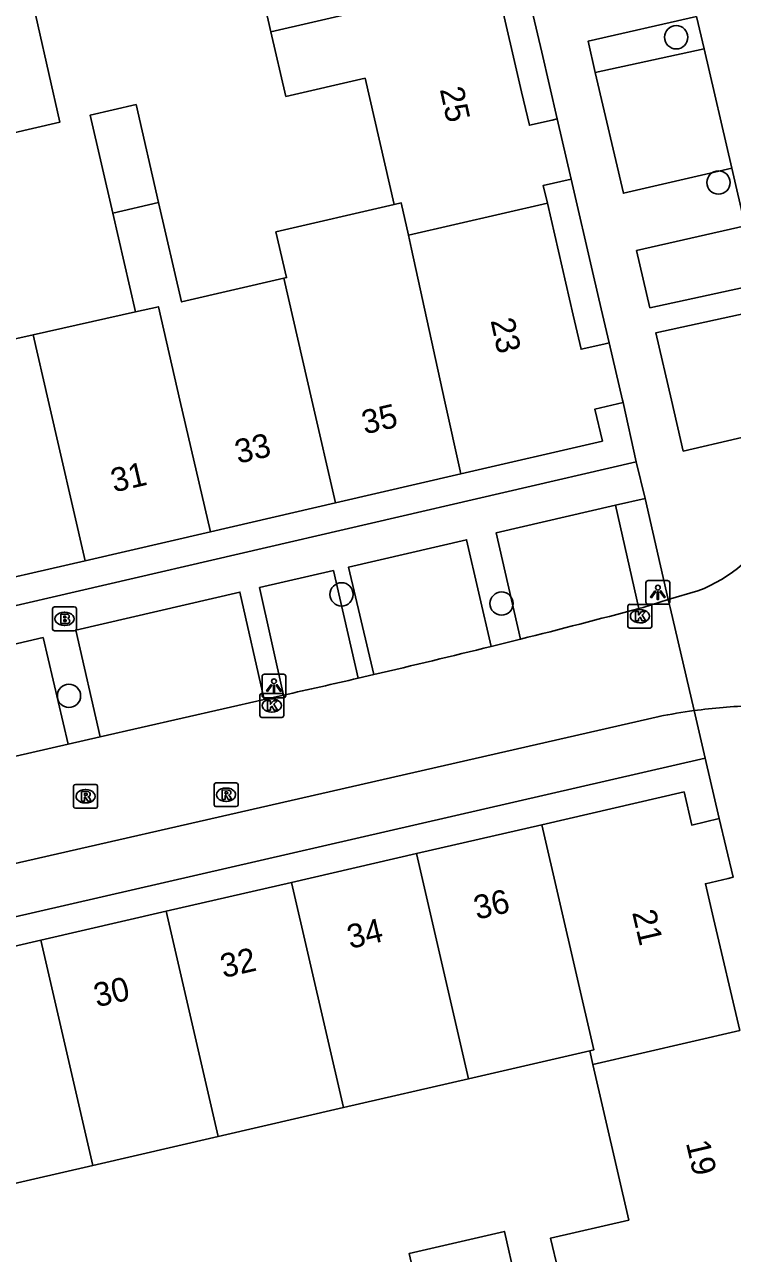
# Model space of a CAD drawing. Extents: x 156414 to 157775, y 382335 to 383765.
# Drawn here: x 157054.9 to 157084.7, y 383214.1 to 383265.8 of the extents above; entities that cross this region are included whole.
import ezdxf

# ---------------------------------------------------------------- set-up
doc = ezdxf.new("R2010")
doc.units = 0
for name, color, linetype in [('IMGEO_Boom', 7, 'Continuous'), ('IMGEO_Brandkraan', 7, 'Continuous'), ('IMGEO_Kolk', 7, 'Continuous'), ('IMGEO_Lichtpunt', 7, 'Continuous'), ('IMGEO_Pand', 7, 'Continuous'), ('IMGEO_Pand_nummerreeks', 7, 'Continuous'), ('IMGEO_Rijbaan_lokaal_gesloten', 7, 'Continuous'), ('IMGEO_Rioolput', 7, 'Continuous'), ('IMGEO_Voetpad_open', 7, 'Continuous')]:
    doc.layers.add(name, color=color, linetype=linetype)

msp = doc.modelspace()

# ---------------------------------------------------------------- linework, layer by layer
at = {"layer": 'IMGEO_Boom'}
for centre in [(157082.327, 383265.25), (157084.103, 383259.146), (157068.264, 383241.837), (157074.988, 383241.45), (157056.809, 383237.572)]:
    msp.add_circle(centre, 0.489, dxfattribs=at)
at = {"layer": 'IMGEO_Brandkraan'}
for p, q in [((157056.121, 383240.38), (157056.121, 383241.232)), ((157056.196, 383241.306), (157057.048, 383241.306)), ((157057.122, 383241.232), (157057.122, 383240.38)), ((157056.609, 383241.086), (157056.634, 383241.086)), ((157057.048, 383240.306), (157056.196, 383240.306)), ((157056.632, 383240.526), (157056.607, 383240.526))]:
    msp.add_line(p, q, dxfattribs=at)
for points in [[(157056.121, 383240.38), (157056.121, 383241.232)], [(157056.196, 383241.306), (157057.048, 383241.306)], [(157057.122, 383241.232), (157057.122, 383240.38)], [(157056.469, 383241.006), (157056.469, 383240.606), (157056.682, 383240.606)], [(157056.7, 383241.006), (157056.469, 383241.006)], [(157056.648, 383240.925), (157056.594, 383240.925), (157056.594, 383240.849)], [(157056.594, 383240.849), (157056.647, 383240.849)], [(157056.656, 383240.773), (157056.594, 383240.773), (157056.594, 383240.692)], [(157057.048, 383240.306), (157056.196, 383240.306)], [(157056.594, 383240.692), (157056.656, 383240.692)]]:
    msp.add_lwpolyline(points, dxfattribs=at)
for centre, radius, start, end in [((157056.198, 383241.23), 0.0765, 91.552, 178.448), ((157056.198, 383241.23), 0.0765, 91.552, 178.448), ((157057.046, 383241.23), 0.0765, 1.552, 88.448), ((157057.046, 383241.23), 0.0765, 1.552, 88.448), ((157056.649, 383240.887), 0.0379, 267.8285, 90.9355), ((157056.657, 383240.732), 0.0404, 269.8759, 90.5077), ((157056.704, 383240.861), 0.145, 59.4692, 91.5367), ((157056.729, 383240.908), 0.0922, 285.5137, 58.1501), ((157056.734, 383240.716), 0.105, 301.3115, 78.989), ((157056.198, 383240.382), 0.0765, 181.552, 268.448), ((157056.198, 383240.382), 0.0765, 181.552, 268.448), ((157056.688, 383240.857), 0.251, 268.6676, 293.5347), ((157057.046, 383240.382), 0.0765, 271.552, 358.448), ((157057.046, 383240.382), 0.0765, 271.552, 358.448)]:
    msp.add_arc(centre, radius, start, end, dxfattribs=at)
for centre, major_axis, ratio, start_param, end_param in [((157056.608, 383240.806), (-0.387, 0.002), 0.722429, 4.712389, 7.853982), ((157056.633, 383240.806), (-0.39, 0.002), 0.717154, 1.570796, 4.712389)]:
    msp.add_ellipse(centre, major_axis=major_axis, ratio=ratio, start_param=start_param, end_param=end_param, dxfattribs=at)
at = {"layer": 'IMGEO_Kolk'}
for p, q in [((157080.299, 383240.492), (157080.299, 383241.344)), ((157080.374, 383241.418), (157081.226, 383241.418)), ((157081.3, 383241.344), (157081.3, 383240.492)), ((157080.787, 383241.198), (157080.812, 383241.198)), ((157081.226, 383240.418), (157080.374, 383240.418)), ((157080.81, 383240.638), (157080.785, 383240.638)), ((157064.907, 383237.668), (157065.759, 383237.668)), ((157064.832, 383236.742), (157064.832, 383237.594)), ((157065.32, 383237.448), (157065.345, 383237.448)), ((157065.833, 383237.594), (157065.833, 383236.742)), ((157065.759, 383236.668), (157064.907, 383236.668)), ((157065.343, 383236.888), (157065.318, 383236.888))]:
    msp.add_line(p, q, dxfattribs=at)
for points in [[(157080.299, 383240.492), (157080.299, 383241.344)], [(157080.374, 383241.418), (157081.226, 383241.418)], [(157081.3, 383241.344), (157081.3, 383240.492)], [(157080.62, 383241.118), (157080.743, 383241.118), (157080.743, 383240.967), (157080.873, 383241.118), (157081.037, 383241.118), (157080.891, 383240.967), (157081.044, 383240.718), (157080.892, 383240.718), (157080.807, 383240.882), (157080.743, 383240.815), (157080.743, 383240.718), (157080.62, 383240.718), (157080.62, 383241.118)], [(157081.226, 383240.418), (157080.374, 383240.418)], [(157064.907, 383237.668), (157065.759, 383237.668)], [(157064.832, 383236.742), (157064.832, 383237.594)], [(157065.153, 383237.368), (157065.276, 383237.368), (157065.276, 383237.217), (157065.406, 383237.368), (157065.57, 383237.368), (157065.424, 383237.217), (157065.577, 383236.968), (157065.425, 383236.968), (157065.34, 383237.132), (157065.276, 383237.065), (157065.276, 383236.968), (157065.153, 383236.968), (157065.153, 383237.368)], [(157065.833, 383237.594), (157065.833, 383236.742)], [(157065.759, 383236.668), (157064.907, 383236.668)]]:
    msp.add_lwpolyline(points, dxfattribs=at)
for centre, start, end in [((157080.376, 383241.342), 91.552, 178.448), ((157080.376, 383241.342), 91.552, 178.448), ((157081.224, 383241.342), 1.552, 88.448), ((157081.224, 383241.342), 1.552, 88.448), ((157080.376, 383240.494), 181.552, 268.448), ((157080.376, 383240.494), 181.552, 268.448), ((157081.224, 383240.494), 271.552, 358.448), ((157081.224, 383240.494), 271.552, 358.448), ((157064.909, 383237.592), 91.552, 178.448), ((157064.909, 383237.592), 91.552, 178.448), ((157065.757, 383237.592), 1.552, 88.448), ((157065.757, 383237.592), 1.552, 88.448), ((157064.909, 383236.744), 181.552, 268.448), ((157064.909, 383236.744), 181.552, 268.448), ((157065.757, 383236.744), 271.552, 358.448), ((157065.757, 383236.744), 271.552, 358.448)]:
    msp.add_arc(centre, 0.0765, start, end, dxfattribs=at)
for centre, major_axis, ratio, start_param, end_param in [((157080.786, 383240.918), (-0.387, 0.002), 0.722429, 4.712389, 7.853982), ((157080.811, 383240.918), (-0.39, 0.002), 0.717154, 1.570796, 4.712389), ((157065.319, 383237.168), (-0.387, 0.002), 0.722429, 4.712389, 7.853982), ((157065.344, 383237.168), (-0.39, 0.002), 0.717154, 1.570796, 4.712389)]:
    msp.add_ellipse(centre, major_axis=major_axis, ratio=ratio, start_param=start_param, end_param=end_param, dxfattribs=at)
at = {"layer": 'IMGEO_Lichtpunt'}
for p, q in [((157081.057, 383242.321), (157081.057, 383241.514)), ((157081.057, 383242.321), (157081.057, 383241.514)), ((157081.959, 383242.416), (157081.151, 383242.416)), ((157081.959, 383242.416), (157081.151, 383242.416)), ((157082.053, 383241.514), (157082.053, 383242.321)), ((157082.053, 383241.514), (157082.053, 383242.321)), ((157081.151, 383241.42), (157081.959, 383241.42)), ((157081.151, 383241.42), (157081.959, 383241.42)), ((157064.925, 383238.385), (157064.925, 383237.578)), ((157064.925, 383238.385), (157064.925, 383237.578)), ((157065.827, 383238.48), (157065.019, 383238.48)), ((157065.827, 383238.48), (157065.019, 383238.48)), ((157065.921, 383237.578), (157065.921, 383238.385)), ((157065.921, 383237.578), (157065.921, 383238.385)), ((157065.019, 383237.484), (157065.827, 383237.484)), ((157065.019, 383237.484), (157065.827, 383237.484))]:
    msp.add_line(p, q, dxfattribs=at)
for points in [[(157081.431, 383241.985), (157081.47, 383241.957), (157081.282, 383241.695), (157081.244, 383241.722), (157081.431, 383241.985)], [(157081.533, 383241.937), (157081.58, 383241.937), (157081.58, 383241.615), (157081.533, 383241.615), (157081.533, 383241.937)], [(157081.643, 383241.957), (157081.681, 383241.984), (157081.868, 383241.722), (157081.829, 383241.694), (157081.643, 383241.957)], [(157065.299, 383238.049), (157065.338, 383238.021), (157065.15, 383237.759), (157065.112, 383237.786), (157065.299, 383238.049)], [(157065.401, 383238.001), (157065.448, 383238.001), (157065.448, 383237.679), (157065.401, 383237.679), (157065.401, 383238.001)], [(157065.511, 383238.021), (157065.549, 383238.048), (157065.736, 383237.786), (157065.697, 383237.758), (157065.511, 383238.021)]]:
    msp.add_lwpolyline(points, dxfattribs=at)
for centre in [(157081.556, 383242.119), (157065.424, 383238.183)]:
    msp.add_circle(centre, 0.0994, dxfattribs=at)
for centre, start, end in [((157081.151, 383242.321), 90, 180), ((157081.151, 383242.321), 90, 180), ((157081.959, 383242.321), 0, 90), ((157081.959, 383242.321), 0, 90), ((157081.151, 383241.514), 180, 270), ((157081.151, 383241.514), 180, 270), ((157081.959, 383241.514), 270, 0), ((157081.959, 383241.514), 270, 360), ((157065.019, 383238.385), 90, 180), ((157065.019, 383238.385), 90, 180), ((157065.827, 383238.385), 0, 90), ((157065.827, 383238.385), 0, 90), ((157065.019, 383237.578), 180, 270), ((157065.019, 383237.578), 180, 270), ((157065.827, 383237.578), 270, 0), ((157065.827, 383237.578), 270, 360)]:
    msp.add_arc(centre, 0.0946, start, end, dxfattribs=at)
at = {"layer": 'IMGEO_Pand'}
for points in [[(157065.297, 383265.486), (157064.263, 383269.964)], [(157065.297, 383265.486), (157068.998, 383266.341), (157074.744, 383267.669)], [(157074.744, 383267.669), (157074.848, 383267.218), (157075.832, 383262.962), (157076.157, 383261.554), (157077.111, 383261.774), (157077.321, 383261.823)], [(157070.47, 383258.222), (157069.253, 383263.527), (157065.926, 383262.764), (157065.297, 383265.486)], [(157058.648, 383257.859), (157057.697, 383261.975), (157059.627, 383262.42), (157060.578, 383258.304)], [(157077.321, 383261.823), (157077.906, 383259.291)], [(157077.906, 383259.291), (157076.742, 383259.022), (157076.913, 383258.281)], [(157060.578, 383258.304), (157058.648, 383257.859)], [(157060.578, 383258.304), (157061.543, 383254.125), (157065.834, 383255.123)], [(157071.071, 383256.931), (157070.771, 383258.292), (157070.47, 383258.222)], [(157076.913, 383258.281), (157071.071, 383256.931)], [(157079.511, 383252.411), (157079.287, 383252.359), (157078.332, 383252.138), (157078.001, 383253.569), (157076.913, 383258.281)], [(157059.606, 383253.711), (157058.648, 383257.859)], [(157065.834, 383255.123), (157065.952, 383255.15), (157065.506, 383257.069), (157070.47, 383258.222)], [(157073.274, 383246.902), (157072.596, 383250), (157071.207, 383256.343), (157071.071, 383256.931)], [(157050.068, 383255.869), (157051.023, 383251.792), (157055.298, 383252.748)], [(157065.834, 383255.123), (157067.017, 383250), (157068.013, 383245.685)], [(157055.298, 383252.748), (157059.606, 383253.711)], [(157062.751, 383244.469), (157061.474, 383250), (157060.567, 383253.926), (157059.606, 383253.711)], [(157055.298, 383252.748), (157055.932, 383250), (157057.491, 383243.252)], [(157079.511, 383252.411), (157080.068, 383250), (157080.092, 383249.898)], [(157080.092, 383249.898), (157078.913, 383249.625), (157079.224, 383248.278), (157073.274, 383246.902)], [(157073.274, 383246.902), (157068.013, 383245.685)], [(157068.013, 383245.685), (157062.751, 383244.469)], [(157062.751, 383244.469), (157057.491, 383243.252)], [(157057.491, 383243.252), (157052.229, 383242.035)], [(157076.68, 383232.155), (157082.657, 383233.533), (157082.981, 383232.142), (157084.134, 383232.415)], [(157076.68, 383232.155), (157071.418, 383230.943)], [(157078.692, 383222.652), (157078.865, 383222.692), (157076.68, 383232.155)], [(157084.134, 383232.415), (157084.716, 383229.951)], [(157071.418, 383230.943), (157066.156, 383229.73)], [(157071.418, 383230.943), (157073.604, 383221.478)], [(157084.716, 383229.951), (157084.512, 383229.902), (157083.557, 383229.674), (157083.898, 383228.211), (157084.996, 383223.507)], [(157066.156, 383229.73), (157060.894, 383228.517)], [(157068.342, 383220.265), (157066.156, 383229.73)], [(157060.894, 383228.517), (157055.632, 383227.305)], [(157060.894, 383228.517), (157063.081, 383219.051)], [(157055.632, 383227.305), (157050.412, 383226.102)], [(157057.818, 383217.837), (157055.632, 383227.305)], [(157084.996, 383223.507), (157078.824, 383222.081)], [(157073.604, 383221.478), (157078.692, 383222.652)], [(157078.824, 383222.081), (157078.692, 383222.652)], [(157078.824, 383222.081), (157080.332, 383215.541), (157077.049, 383214.783), (157077.362, 383213.427)], [(157068.342, 383220.265), (157073.604, 383221.478)], [(157063.081, 383219.051), (157068.342, 383220.265)], [(157057.818, 383217.837), (157063.081, 383219.051)], [(157052.557, 383216.624), (157057.818, 383217.837)], [(157071.583, 383212.094), (157071.111, 383214.141), (157075.106, 383215.062), (157075.578, 383213.016)]]:
    msp.add_lwpolyline(points, dxfattribs=at)
at = {"layer": 'IMGEO_Rijbaan_lokaal_gesloten'}
for points in [[(157083.178, 383266.131), (157083.497, 383264.76)], [(157083.497, 383264.76), (157084.662, 383259.754)], [(157084.662, 383259.754), (157085.226, 383257.327)], [(157083.237, 383241.983), (157081.989, 383241.624)], [(157081.989, 383241.624), (157080.932, 383241.284), (157080.763, 383241.239)], [(157081.989, 383241.624), (157082.068, 383241.284), (157083.075, 383236.949)], [(157075.78, 383239.954), (157074.554, 383239.649)], [(157069.615, 383238.464), (157068.962, 383238.313)], [(157065.016, 383237.42), (157058.113, 383235.846)], [(157065.825, 383237.603), (157065.016, 383237.42)], [(157032.414, 383225.211), (157034.677, 383225.838), (157038.272, 383226.817), (157081.604, 383236.706)], [(157056.776, 383235.541), (157051.514, 383234.341)], [(157058.113, 383235.846), (157056.776, 383235.541)]]:
    msp.add_lwpolyline(points, dxfattribs=at)
for centre, radius, start, end in [((157081.004, 383247.844), 6.272, 290.8578, 9.8626), ((156984.927, 383602.572), 373.826, 284.06584, 284.85457), ((156984.476, 383604.205), 375.519, 283.1043, 283.87927), ((156989.402, 383582.547), 353.308, 282.49215, 283.01374), ((157086.496, 383211.833), 25.348, 92.2134, 97.7564), ((157086.609, 383210.98), 26.209, 97.7503, 101.0101)]:
    msp.add_arc(centre, radius, start, end, dxfattribs=at)
at = {"layer": 'IMGEO_Rioolput'}
for p, q in [((157057.005, 383232.924), (157057.005, 383233.776)), ((157057.08, 383233.85), (157057.932, 383233.85)), ((157057.493, 383233.63), (157057.518, 383233.63)), ((157058.006, 383233.776), (157058.006, 383232.924)), ((157062.911, 383232.99), (157062.911, 383233.842)), ((157062.986, 383233.916), (157063.838, 383233.916)), ((157063.399, 383233.696), (157063.424, 383233.696)), ((157063.912, 383233.842), (157063.912, 383232.99)), ((157057.516, 383233.07), (157057.491, 383233.07)), ((157063.422, 383233.136), (157063.397, 383233.136)), ((157057.932, 383232.85), (157057.08, 383232.85)), ((157063.838, 383232.916), (157062.986, 383232.916))]:
    msp.add_line(p, q, dxfattribs=at)
for points in [[(157057.005, 383232.924), (157057.005, 383233.776)], [(157057.08, 383233.85), (157057.932, 383233.85)], [(157057.594, 383233.548), (157057.342, 383233.55), (157057.342, 383233.15)], [(157058.006, 383233.776), (157058.006, 383232.924)], [(157062.911, 383232.99), (157062.911, 383233.842)], [(157062.986, 383233.916), (157063.838, 383233.916)], [(157063.5, 383233.614), (157063.248, 383233.616), (157063.248, 383233.216)], [(157063.426, 383233.535), (157063.372, 383233.535), (157063.372, 383233.454)], [(157063.912, 383233.842), (157063.912, 383232.99)], [(157057.342, 383233.15), (157057.466, 383233.15), (157057.466, 383233.312), (157057.477, 383233.312)], [(157057.52, 383233.469), (157057.466, 383233.469), (157057.466, 383233.388)], [(157057.466, 383233.388), (157057.518, 383233.388)], [(157057.524, 383233.283), (157057.595, 383233.15), (157057.735, 383233.15), (157057.67, 383233.276)], [(157063.248, 383233.216), (157063.372, 383233.216), (157063.372, 383233.378), (157063.383, 383233.378)], [(157063.372, 383233.454), (157063.424, 383233.454)], [(157063.43, 383233.349), (157063.501, 383233.216), (157063.641, 383233.216), (157063.576, 383233.342)], [(157057.932, 383232.85), (157057.08, 383232.85)], [(157063.838, 383232.916), (157062.986, 383232.916)]]:
    msp.add_lwpolyline(points, dxfattribs=at)
for centre, radius, start, end in [((157057.082, 383233.774), 0.0765, 91.552, 178.448), ((157057.082, 383233.774), 0.0765, 91.552, 178.448), ((157057.593, 383233.438), 0.109, 350.3612, 89.416), ((157057.93, 383233.774), 0.0765, 1.552, 88.448), ((157057.93, 383233.774), 0.0765, 1.552, 88.448), ((157062.988, 383233.84), 0.0765, 91.552, 178.448), ((157062.988, 383233.84), 0.0765, 91.552, 178.448), ((157063.432, 383233.439), 0.0964, 77.0061, 93.1865), ((157063.446, 383233.496), 0.0378, 276.6634, 79.6772), ((157063.499, 383233.504), 0.109, 350.3612, 89.416), ((157063.497, 383233.504), 0.112, 277.5842, 350.9817), ((157063.836, 383233.84), 0.0765, 1.552, 88.448), ((157063.836, 383233.84), 0.0765, 1.552, 88.448), ((157057.476, 383233.259), 0.0533, 26.0293, 88.6989), ((157057.502, 383233.577), 0.19, 274.7715, 282.9687), ((157057.526, 383233.373), 0.0964, 77.0061, 93.1865), ((157057.54, 383233.43), 0.0378, 276.6634, 79.6772), ((157057.591, 383233.438), 0.112, 277.5842, 350.9817), ((157057.575, 383233.223), 0.108, 29.5134, 73.7905), ((157062.988, 383232.992), 0.0765, 181.552, 268.448), ((157062.988, 383232.992), 0.0765, 181.552, 268.448), ((157063.382, 383233.325), 0.0533, 26.0293, 88.6989), ((157063.408, 383233.643), 0.19, 274.7715, 282.9687), ((157063.481, 383233.289), 0.108, 29.5134, 73.7905), ((157063.836, 383232.992), 0.0765, 271.552, 358.448), ((157063.836, 383232.992), 0.0765, 271.552, 358.448), ((157057.082, 383232.926), 0.0765, 181.552, 268.448), ((157057.082, 383232.926), 0.0765, 181.552, 268.448), ((157057.93, 383232.926), 0.0765, 271.552, 358.448), ((157057.93, 383232.926), 0.0765, 271.552, 358.448)]:
    msp.add_arc(centre, radius, start, end, dxfattribs=at)
for centre, major_axis, ratio, start_param, end_param in [((157057.492, 383233.35), (-0.387, 0.002), 0.722429, 4.712389, 7.853982), ((157057.517, 383233.35), (-0.39, 0.002), 0.717154, 1.570796, 4.712389), ((157063.398, 383233.416), (-0.387, 0.002), 0.722429, 4.712389, 7.853982), ((157063.423, 383233.416), (-0.39, 0.002), 0.717154, 1.570796, 4.712389)]:
    msp.add_ellipse(centre, major_axis=major_axis, ratio=ratio, start_param=start_param, end_param=end_param, dxfattribs=at)
at = {"layer": 'IMGEO_Voetpad_open'}
for points in [[(157055.044, 383267.832), (157056.419, 383261.68), (157049.102, 383259.993)], [(157076.013, 383267.487), (157076.675, 383264.619), (157076.996, 383263.23), (157077.321, 383261.823)], [(157078.928, 383263.77), (157078.623, 383265.082), (157083.178, 383266.131)], [(157078.928, 383263.77), (157083.497, 383264.76)], [(157084.662, 383259.754), (157080.106, 383258.695), (157078.928, 383263.77)], [(157077.906, 383259.291), (157078.845, 383255.226), (157079.173, 383253.84), (157079.511, 383252.411)], [(157085.797, 383254.874), (157081.222, 383253.885), (157080.664, 383256.289), (157085.226, 383257.327)], [(157087.183, 383248.918), (157082.621, 383247.861), (157082.124, 383250), (157081.468, 383252.824), (157086.042, 383253.822)], [(157080.092, 383249.898), (157080.649, 383247.408)], [(157029.185, 383235.498), (157031.186, 383235.961), (157033.4, 383236.474), (157036.544, 383237.201), (157038.746, 383237.711), (157041.901, 383238.441), (157044.111, 383238.962), (157047.258, 383239.668), (157080.649, 383247.408)], [(157080.649, 383247.408), (157081.018, 383245.866)], [(157075.78, 383239.954), (157074.756, 383244.418), (157079.776, 383245.579)], [(157079.776, 383245.579), (157081.018, 383245.866)], [(157079.776, 383245.579), (157080.763, 383241.239)], [(157081.018, 383245.866), (157081.989, 383241.624)], [(157069.615, 383238.464), (157068.558, 383242.986), (157073.521, 383244.133), (157074.554, 383239.649)], [(157065.825, 383237.603), (157064.816, 383242.121), (157067.921, 383242.838), (157068.962, 383238.313)], [(157058.113, 383235.846), (157057.098, 383240.337), (157063.991, 383241.93), (157065.016, 383237.42)], [(157051.514, 383234.341), (157050.497, 383238.811), (157055.72, 383240.018), (157056.776, 383235.541)], [(157083.075, 383236.949), (157083.542, 383234.949)], [(157028.492, 383222.275), (157030.912, 383222.833), (157034.087, 383223.565), (157036.29, 383224.073), (157039.434, 383224.798), (157041.64, 383225.291), (157044.796, 383226.034), (157047.01, 383226.541), (157050.145, 383227.277), (157083.542, 383234.949)], [(157083.542, 383234.949), (157084.134, 383232.415)]]:
    msp.add_lwpolyline(points, dxfattribs=at)

# ---------------------------------------------------------------- texts
at = {"layer": 'IMGEO_Pand_nummerreeks'}
for s, rotation, p in [('25', 282.3876, (157072.389, 383263.064)), ('23', 282.378, (157074.522, 383253.349)), ('35', 13.0211, (157069.238, 383248.556)), ('33', 13.0211, (157063.912, 383247.324)), ('31', 13.0211, (157058.696, 383246.117)), ('36', 12.9782, (157073.949, 383228.16)), ('21', 283.1307, (157080.47, 383228.47)), ('34', 12.9782, (157068.624, 383226.933)), ('32', 12.9782, (157063.297, 383225.705)), ('30', 12.9782, (157057.978, 383224.479)), ('19', 283.1263, (157082.73, 383218.786))]:
    msp.add_text(s, height=1, rotation=rotation, dxfattribs=at).set_placement(p)

doc.saveas('drawing.dxf')
